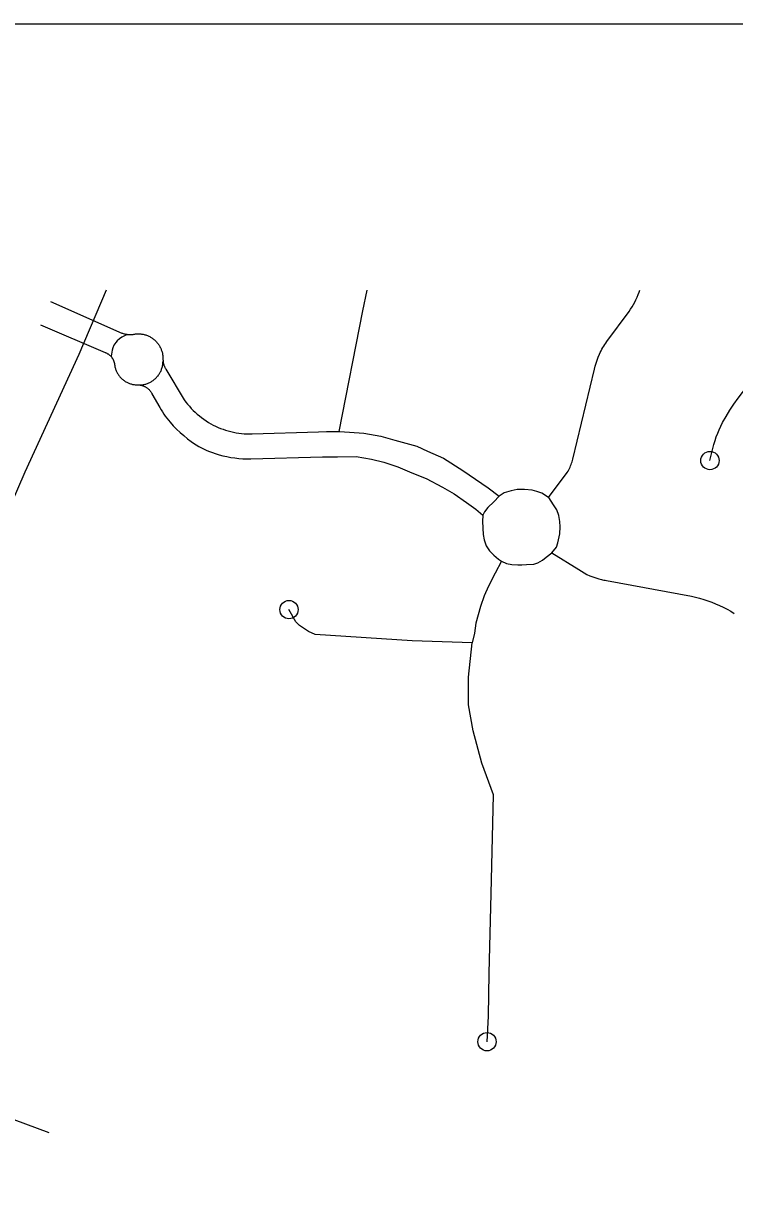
# Model space of a CAD drawing. Extents: x 309348 to 309445, y 336383 to 336484.
# Drawn here: x 309351.938 to 309352.327, y 336403.34 to 336403.988 of the extents above; entities that cross this region are included whole.
import ezdxf

# ---------------------------------------------------------------- set-up
doc = ezdxf.new("R2010")
doc.units = 0
doc.layers.add('R_Annotation', color=7, linetype='Continuous')
doc.layers.add('R_Border Notes', color=7, linetype='Continuous')

msp = doc.modelspace()

# ---------------------------------------------------------------- linework, layer by layer
at = {"layer": 'R_Annotation'}
for points in [[(309351.98327, 336403.84183), (309351.96845, 336403.80666), (309351.93884, 336403.74228), (309351.91621, 336403.6904), (309351.90429, 336403.66661), (309351.89101, 336403.64542), (309351.8423, 336403.58208), (309351.82751, 336403.56443), (309351.73715, 336403.46536), (309351.6951, 336403.41516), (309351.6176, 336403.32822), (309351.6021, 336403.30715), (309351.59438, 336403.28971), (309351.58495, 336403.25725), (309351.57669, 336403.21887), (309351.57513, 336403.2047), (309351.59656, 336402.25697)], [(309352.11085, 336403.76459), (309352.1237, 336403.83054), (309352.12607, 336403.84183)], [(309352.2254, 336403.72856), (309352.2356, 336403.74218), (309352.23601, 336403.74286), (309352.2364, 336403.74356), (309352.23676, 336403.74427), (309352.23711, 336403.745), (309352.23742, 336403.74573), (309352.23772, 336403.74647), (309352.23799, 336403.74722), (309352.23823, 336403.74798), (309352.23845, 336403.74875), (309352.23864, 336403.74953), (309352.25049, 336403.7986), (309352.25093, 336403.8003), (309352.25142, 336403.80198), (309352.25197, 336403.80364), (309352.25257, 336403.80529), (309352.25323, 336403.80691), (309352.25363, 336403.80783), (309352.25406, 336403.80873), (309352.25453, 336403.80962), (309352.25502, 336403.81049), (309352.25554, 336403.81134), (309352.25609, 336403.81218), (309352.25667, 336403.81299), (309352.25727, 336403.81379), (309352.26942, 336403.8302), (309352.27025, 336403.83145), (309352.27105, 336403.83273), (309352.2718, 336403.83404), (309352.27251, 336403.83536), (309352.27319, 336403.83671), (309352.27381, 336403.83808), (309352.2744, 336403.83946), (309352.27494, 336403.84087), (309352.27528, 336403.84183)], [(309352.31364, 336403.74869), (309352.31582, 336403.75754), (309352.31643, 336403.75959), (309352.31712, 336403.76162), (309352.31788, 336403.76362), (309352.31871, 336403.76559), (309352.3196, 336403.76753), (309352.32057, 336403.76944), (309352.32252, 336403.77288), (309352.32458, 336403.77626), (309352.32674, 336403.77957), (309352.32901, 336403.78281), (309352.33138, 336403.78598), (309352.33386, 336403.78907), (309352.33643, 336403.79207), (309352.33909, 336403.795), (309352.34185, 336403.79783), (309352.3447, 336403.80058), (309352.34763, 336403.80323), (309352.38623, 336403.83704)], [(309351.95298, 336403.83571), (309351.99185, 336403.81847), (309351.99227, 336403.81831), (309351.9927, 336403.81817), (309351.99314, 336403.81805), (309351.99358, 336403.81794), (309351.99402, 336403.81784), (309351.99447, 336403.81776), (309351.99492, 336403.81769), (309351.9951, 336403.81767), (309351.99537, 336403.81765), (309351.99582, 336403.81761), (309351.99628, 336403.81759), (309351.99673, 336403.81759), (309351.99719, 336403.81761), (309351.99764, 336403.81764), (309351.99809, 336403.81774), (309351.99855, 336403.81783), (309351.99901, 336403.8179), (309351.99947, 336403.81796), (309351.99994, 336403.818), (309352.0004, 336403.81802), (309352.00087, 336403.81803), (309352.00134, 336403.81803), (309352.0018, 336403.818), (309352.00227, 336403.81796), (309352.00273, 336403.81791), (309352.00319, 336403.81784), (309352.00365, 336403.81775), (309352.0041, 336403.81765), (309352.00455, 336403.81753), (309352.005, 336403.81739), (309352.00544, 336403.81724), (309352.00588, 336403.81708), (309352.00631, 336403.8169), (309352.00673, 336403.8167), (309352.00715, 336403.8165), (309352.00756, 336403.81627), (309352.00796, 336403.81603), (309352.00835, 336403.81578), (309352.00874, 336403.81552), (309352.00911, 336403.81524), (309352.00948, 336403.81495), (309352.00983, 336403.81465), (309352.01018, 336403.81433), (309352.01051, 336403.81401), (309352.01083, 336403.81367), (309352.01114, 336403.81332), (309352.01144, 336403.81296), (309352.01173, 336403.81259), (309352.012, 336403.81222), (309352.01226, 336403.81183), (309352.0125, 336403.81143), (309352.01274, 336403.81103), (309352.01296, 336403.81061), (309352.01316, 336403.81019), (309352.01335, 336403.80977), (309352.01352, 336403.80933), (309352.01368, 336403.80889), (309352.01383, 336403.80845), (309352.01396, 336403.808), (309352.01407, 336403.80755), (309352.01417, 336403.80709), (309352.01425, 336403.80663), (309352.01432, 336403.80617), (309352.01437, 336403.80571), (309352.0144, 336403.80524), (309352.01442, 336403.80477), (309352.01442, 336403.80431), (309352.01442, 336403.80405), (309352.01442, 336403.80396), (309352.01444, 336403.80361), (309352.01446, 336403.80326), (309352.0145, 336403.80291), (309352.01455, 336403.80256), (309352.01461, 336403.80222), (309352.01469, 336403.80188), (309352.01477, 336403.80154), (309352.01487, 336403.8012), (309352.01498, 336403.80087), (309352.0151, 336403.80054), (309352.01523, 336403.80021), (309352.01537, 336403.79989), (309352.01552, 336403.79958), (309352.01568, 336403.79927), (309352.01586, 336403.79897), (309352.01604, 336403.79867), (309352.02606, 336403.78195), (309352.02695, 336403.78072), (309352.02789, 336403.77953), (309352.02887, 336403.77837), (309352.02988, 336403.77724), (309352.03094, 336403.77615), (309352.03203, 336403.77509), (309352.03316, 336403.77408), (309352.03432, 336403.7731), (309352.03551, 336403.77216), (309352.03674, 336403.77126), (309352.03799, 336403.77041), (309352.03927, 336403.7696)], [(309351.94746, 336403.82294), (309351.98273, 336403.80782), (309351.98293, 336403.80775), (309351.98318, 336403.80765), (309351.98343, 336403.80754), (309351.98367, 336403.80742), (309351.98391, 336403.80729), (309351.98415, 336403.80716), (309351.98438, 336403.80701), (309351.98461, 336403.80686), (309351.98483, 336403.8067), (309351.98504, 336403.80653), (309351.98525, 336403.80636), (309351.98545, 336403.80618), (309351.98565, 336403.80599), (309351.98584, 336403.80579), (309351.98602, 336403.80559), (309351.9862, 336403.80538), (309351.98637, 336403.80517), (309351.98653, 336403.80495), (309351.98668, 336403.80473), (309351.98683, 336403.80449), (309351.98687, 336403.80442), (309351.98697, 336403.80426), (309351.9871, 336403.80402), (309351.98722, 336403.80378), (309351.98733, 336403.80353), (309351.98743, 336403.80328), (309351.98753, 336403.80302), (309351.98762, 336403.80276), (309351.98769, 336403.8025), (309351.98776, 336403.80224), (309351.98782, 336403.80198), (309351.98787, 336403.80171), (309351.98791, 336403.80144), (309351.98794, 336403.80121), (309351.988, 336403.80077), (309351.98808, 336403.80034), (309351.98816, 336403.79991), (309351.98827, 336403.79949), (309351.98839, 336403.79907), (309351.98852, 336403.79865), (309351.98867, 336403.79825), (309351.98883, 336403.79784), (309351.989, 336403.79744), (309351.98919, 336403.79705), (309351.98939, 336403.79666), (309351.9896, 336403.79629), (309351.98983, 336403.79592), (309351.99007, 336403.79555), (309351.99033, 336403.7952), (309351.99059, 336403.79485), (309351.99087, 336403.79452), (309351.99115, 336403.79419), (309351.99145, 336403.79388), (309351.99176, 336403.79357), (309351.99208, 336403.79328), (309351.99241, 336403.793), (309351.99275, 336403.79272), (309351.9931, 336403.79246), (309351.99346, 336403.79222), (309351.99382, 336403.79198), (309351.99419, 336403.79176), (309351.99458, 336403.79155), (309351.99496, 336403.79135), (309351.99536, 336403.79117), (309351.99576, 336403.791), (309351.99616, 336403.79085), (309351.99657, 336403.79071), (309351.99699, 336403.79058), (309351.99741, 336403.79047), (309351.99783, 336403.79037), (309351.99826, 336403.79029), (309351.99869, 336403.79022), (309351.99912, 336403.79017), (309351.99955, 336403.79013), (309351.99998, 336403.79011), (309352.00044, 336403.7901), (309352.0006, 336403.7901), (309352.00062, 336403.7901), (309352.00074, 336403.7901), (309352.00101, 336403.79009), (309352.00132, 336403.79007), (309352.00163, 336403.79004), (309352.00193, 336403.78999), (309352.00224, 336403.78994), (309352.00254, 336403.78987), (309352.00284, 336403.7898), (309352.00314, 336403.78971), (309352.00343, 336403.78961), (309352.00372, 336403.78951), (309352.00401, 336403.78939), (309352.00429, 336403.78926), (309352.00457, 336403.78913), (309352.00484, 336403.78898), (309352.00511, 336403.78883), (309352.00537, 336403.78866), (309352.00563, 336403.78849), (309352.00588, 336403.7883), (309352.0061, 336403.78813)], [(309351.99492, 336403.81769), (309351.99198, 336403.81619), (309351.99056, 336403.81534), (309351.98936, 336403.81423), (309351.98855, 336403.81335), (309351.98756, 336403.81189), (309351.98697, 336403.81039), (309351.98659, 336403.80904), (309351.98614, 336403.80581)], [(309352.00144, 336403.79005), (309352.00187, 336403.79006), (309352.00233, 336403.79008), (309352.00279, 336403.79012), (309352.00324, 336403.79018), (309352.0037, 336403.79025), (309352.00415, 336403.79034), (309352.0046, 336403.79044), (309352.00504, 336403.79056), (309352.00548, 336403.7907), (309352.00591, 336403.79085), (309352.00634, 336403.79101), (309352.00676, 336403.79119), (309352.00717, 336403.79139), (309352.00758, 336403.7916), (309352.00798, 336403.79182), (309352.00837, 336403.79206), (309352.00875, 336403.79231), (309352.00912, 336403.79257), (309352.00948, 336403.79285), (309352.00984, 336403.79314), (309352.01018, 336403.79345), (309352.01051, 336403.79376), (309352.01083, 336403.79409), (309352.01114, 336403.79443), (309352.01144, 336403.79477), (309352.01172, 336403.79513), (309352.012, 336403.7955), (309352.01226, 336403.79588), (309352.0125, 336403.79627), (309352.01273, 336403.79667), (309352.01295, 336403.79707), (309352.01316, 336403.79749), (309352.01335, 336403.79791), (309352.01353, 336403.79834), (309352.01369, 336403.79877), (309352.01383, 336403.79921), (309352.01397, 336403.79966), (309352.01408, 336403.80011), (309352.01418, 336403.80056), (309352.01427, 336403.80102), (309352.01434, 336403.80148), (309352.0144, 336403.80195), (309352.01443, 336403.80242), (309352.01446, 336403.80288), (309352.01446, 336403.80326)], [(309352.00614, 336403.7881), (309352.00635, 336403.78791), (309352.00658, 336403.7877), (309352.00681, 336403.78749), (309352.00702, 336403.78727), (309352.00723, 336403.78703), (309352.00742, 336403.7868), (309352.00761, 336403.78655), (309352.00779, 336403.7863), (309352.00797, 336403.78604), (309352.00813, 336403.78578), (309352.00828, 336403.78551), (309352.00841, 336403.78528), (309352.01263, 336403.7777), (309352.01334, 336403.77647), (309352.01408, 336403.77528), (309352.01486, 336403.77411), (309352.01567, 336403.77296), (309352.01651, 336403.77184), (309352.01739, 336403.77074), (309352.01831, 336403.76968), (309352.02007, 336403.76774), (309352.02191, 336403.76587), (309352.0238, 336403.76406), (309352.02576, 336403.76232), (309352.02778, 336403.76064), (309352.02983, 336403.75906), (309352.03118, 336403.75815), (309352.03257, 336403.75727), (309352.03399, 336403.75645), (309352.03544, 336403.75567), (309352.03691, 336403.75494), (309352.0384, 336403.75426), (309352.03992, 336403.75363), (309352.04145, 336403.75305), (309352.04301, 336403.75252), (309352.04511, 336403.75189), (309352.04723, 336403.75133), (309352.04938, 336403.75084), (309352.05153, 336403.75044), (309352.0537, 336403.75011), (309352.05588, 336403.74985), (309352.05807, 336403.74967), (309352.06026, 336403.74957), (309352.06245, 336403.74955), (309352.10163, 336403.75073), (309352.10575, 336403.75081), (309352.10986, 336403.75075)], [(309352.03927, 336403.7696), (309352.04059, 336403.76884), (309352.04192, 336403.76812), (309352.04324, 336403.76747), (309352.04457, 336403.76686), (309352.04593, 336403.7663), (309352.04731, 336403.76578), (309352.0487, 336403.76532), (309352.0501, 336403.7649), (309352.05152, 336403.76453), (309352.05295, 336403.7642), (309352.0544, 336403.76393), (309352.05585, 336403.7637), (309352.0573, 336403.76352), (309352.05877, 336403.7634), (309352.06023, 336403.76332), (309352.0617, 336403.76329), (309352.06317, 336403.76331), (309352.09959, 336403.76448), (309352.10387, 336403.7646), (309352.10815, 336403.76459), (309352.11113, 336403.7645)], [(309352.11113, 336403.7645), (309352.12422, 336403.76369), (309352.13352, 336403.7621), (309352.14135, 336403.75977), (309352.15322, 336403.75659), (309352.15922, 336403.75377), (309352.1679, 336403.74998), (309352.17855, 336403.74325), (309352.19226, 336403.73382), (309352.1984, 336403.72925)], [(309352.10986, 336403.75075), (309352.12018, 336403.75084), (309352.1285, 336403.74949), (309352.13523, 336403.74778), (309352.14294, 336403.74521), (309352.15065, 336403.74203), (309352.15836, 336403.73884), (309352.16741, 336403.73407), (309352.17366, 336403.7304), (309352.18051, 336403.72575), (309352.18553, 336403.72208), (309352.18948, 336403.71888)], [(309352.2254, 336403.72856), (309352.22165, 336403.73085), (309352.21899, 336403.73177), (309352.21632, 336403.73245), (309352.21228, 336403.73283), (309352.20824, 336403.73283), (309352.20496, 336403.73215), (309352.20114, 336403.73108), (309352.1984, 336403.72925), (309352.19543, 336403.7262), (309352.19222, 336403.723), (309352.19032, 336403.72056), (309352.18948, 336403.71888), (309352.18917, 336403.71529), (309352.18956, 336403.70828), (309352.19009, 336403.70538), (309352.19123, 336403.7021), (309352.19306, 336403.69936), (309352.1955, 336403.69692), (309352.19794, 336403.69478), (309352.19954, 336403.69356), (309352.20229, 336403.69234), (309352.20526, 336403.69181), (309352.20862, 336403.69158), (309352.21068, 336403.69166), (309352.21334, 336403.69188), (309352.21723, 336403.69204), (309352.21952, 336403.6928), (309352.22204, 336403.69425), (309352.22409, 336403.69585), (309352.22714, 336403.69814), (309352.22974, 336403.70126), (309352.2305, 336403.7037), (309352.23157, 336403.70866), (309352.23172, 336403.71247), (309352.23157, 336403.71529), (309352.23103, 336403.71865), (309352.22981, 336403.72178), (309352.22814, 336403.72452), (309352.22547, 336403.72856)], [(309352.22714, 336403.69814), (309352.24183, 336403.68914), (309352.24629, 336403.68641), (309352.24788, 336403.68561), (309352.25223, 336403.6842), (309352.2529, 336403.68398), (309352.25358, 336403.68377), (309352.25426, 336403.68359), (309352.25495, 336403.68343), (309352.25564, 336403.68329), (309352.25634, 336403.68318), (309352.2571, 336403.68308), (309352.30347, 336403.67443), (309352.30573, 336403.67395), (309352.30798, 336403.67339), (309352.31021, 336403.67276), (309352.31241, 336403.67204), (309352.31459, 336403.67125), (309352.31674, 336403.67039), (309352.31886, 336403.66945), (309352.32095, 336403.66844), (309352.323, 336403.66736), (309352.32501, 336403.66621), (309352.32696, 336403.665)], [(309352.19954, 336403.69356), (309352.19615, 336403.68709), (309352.19243, 336403.67995), (309352.1902, 336403.67474), (309352.18812, 336403.66879), (309352.18559, 336403.65971), (309352.18485, 336403.65435), (309352.18365, 336403.64899)], [(309352.18365, 336403.64899), (309352.15077, 336403.65003), (309352.09764, 336403.65346), (309352.09407, 336403.65524), (309352.08916, 336403.65852), (309352.08708, 336403.66045), (309352.08336, 336403.66715)], [(309352.19169, 336403.43074), (309352.19246, 336403.44469), (309352.19286, 336403.46829), (309352.19392, 336403.51171), (309352.19526, 336403.56588), (309352.18882, 336403.58323), (309352.18417, 336403.60076), (309352.18165, 336403.61497), (309352.18165, 336403.63011), (309352.18365, 336403.64899)], [(309351.85244, 336403.3839), (309351.86116, 336403.38606), (309351.90111, 336403.38761), (309351.93275, 336403.38813), (309351.952, 336403.38109)]]:
    msp.add_lwpolyline(points, dxfattribs=at)
for centre in [(309352.31364, 336403.74869), (309352.08336, 336403.66715), (309352.19169, 336403.43074)]:
    msp.add_circle(centre, 0.005, dxfattribs=at)
at = {"layer": 'R_Border Notes'}
msp.add_line((309347.66068, 336403.98769), (309356.36406, 336403.98769), dxfattribs=at)

doc.saveas('drawing.dxf')
